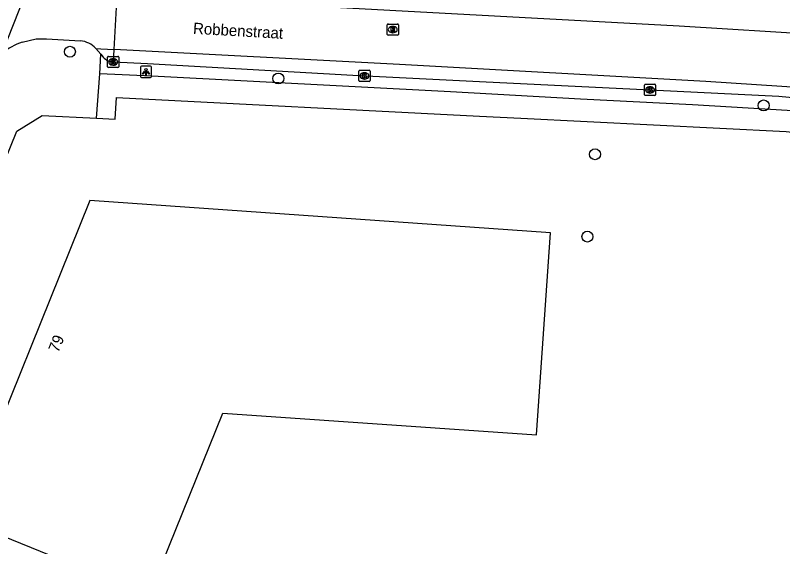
# Model space of a CAD drawing. Extents: x 160026 to 161302, y 384757 to 385701.
# Drawn here: x 160458.6 to 160527, y 385019.4 to 385066.8 of the extents above; entities that cross this region are included whole.
import ezdxf

# ---------------------------------------------------------------- set-up
doc = ezdxf.new("R2010")
doc.units = 0
for name, color, linetype in [('IMGEO_Boom', 7, 'Continuous'), ('IMGEO_Kolk', 7, 'Continuous'), ('IMGEO_Lichtpunt', 7, 'Continuous'), ('IMGEO_Openbare_ruimte_label', 7, 'Continuous'), ('IMGEO_Pand', 7, 'Continuous'), ('IMGEO_Pand_nummerreeks', 7, 'Continuous'), ('IMGEO_Parkeervlak_gesloten', 7, 'Continuous'), ('IMGEO_Parkeervlak_open', 7, 'Continuous'), ('IMGEO_Rijbaan_lokaal_gesloten', 7, 'Continuous'), ('IMGEO_Rijbaan_lokaal_open', 7, 'Continuous'), ('IMGEO_Rioolput', 7, 'Continuous'), ('IMGEO_Voetpad_open', 7, 'Continuous')]:
    doc.layers.add(name, color=color, linetype=linetype)

msp = doc.modelspace()

# ---------------------------------------------------------------- linework, layer by layer
at = {"layer": 'IMGEO_Boom'}
for centre in [(160463.465, 385063.589), (160482.049, 385061.199), (160525.325, 385058.794), (160510.289, 385054.439), (160509.612, 385047.093)]:
    msp.add_circle(centre, 0.489, dxfattribs=at)
at = {"layer": 'IMGEO_Kolk'}
for p, q in [((160466.823, 385062.25), (160466.823, 385063.102)), ((160466.898, 385063.176), (160467.75, 385063.176)), ((160467.311, 385062.956), (160467.336, 385062.956)), ((160467.824, 385063.102), (160467.824, 385062.25)), ((160467.75, 385062.176), (160466.898, 385062.176)), ((160467.334, 385062.396), (160467.309, 385062.396)), ((160489.303, 385061.935), (160490.155, 385061.935)), ((160489.228, 385061.009), (160489.228, 385061.861)), ((160489.716, 385061.715), (160489.741, 385061.715)), ((160490.229, 385061.861), (160490.229, 385061.009)), ((160490.155, 385060.935), (160489.303, 385060.935)), ((160489.739, 385061.155), (160489.714, 385061.155)), ((160514.694, 385059.756), (160514.694, 385060.608)), ((160514.769, 385060.682), (160515.621, 385060.682)), ((160515.695, 385060.608), (160515.695, 385059.756)), ((160515.205, 385059.902), (160515.18, 385059.902)), ((160515.182, 385060.462), (160515.207, 385060.462)), ((160515.621, 385059.682), (160514.769, 385059.682))]:
    msp.add_line(p, q, dxfattribs=at)
for points in [[(160466.823, 385062.25), (160466.823, 385063.102)], [(160466.898, 385063.176), (160467.75, 385063.176)], [(160467.144, 385062.876), (160467.267, 385062.876), (160467.267, 385062.725), (160467.397, 385062.876), (160467.561, 385062.876), (160467.415, 385062.725), (160467.568, 385062.476), (160467.416, 385062.476), (160467.331, 385062.64), (160467.267, 385062.573), (160467.267, 385062.476), (160467.144, 385062.476), (160467.144, 385062.876)], [(160467.824, 385063.102), (160467.824, 385062.25)], [(160467.75, 385062.176), (160466.898, 385062.176)], [(160489.303, 385061.935), (160490.155, 385061.935)], [(160489.228, 385061.009), (160489.228, 385061.861)], [(160489.549, 385061.635), (160489.672, 385061.635), (160489.672, 385061.484), (160489.802, 385061.635), (160489.966, 385061.635), (160489.82, 385061.484), (160489.973, 385061.235), (160489.821, 385061.235), (160489.736, 385061.399), (160489.672, 385061.332), (160489.672, 385061.235), (160489.549, 385061.235), (160489.549, 385061.635)], [(160490.229, 385061.861), (160490.229, 385061.009)], [(160490.155, 385060.935), (160489.303, 385060.935)], [(160514.694, 385059.756), (160514.694, 385060.608)], [(160514.769, 385060.682), (160515.621, 385060.682)], [(160515.695, 385060.608), (160515.695, 385059.756)], [(160515.015, 385060.382), (160515.138, 385060.382), (160515.138, 385060.231), (160515.268, 385060.382), (160515.432, 385060.382), (160515.286, 385060.231), (160515.439, 385059.982), (160515.287, 385059.982), (160515.202, 385060.146), (160515.138, 385060.079), (160515.138, 385059.982), (160515.015, 385059.982), (160515.015, 385060.382)], [(160515.621, 385059.682), (160514.769, 385059.682)]]:
    msp.add_lwpolyline(points, dxfattribs=at)
for centre, start, end in [((160466.9, 385063.1), 91.55205, 178.44795), ((160466.9, 385063.1), 91.55205, 178.44795), ((160467.748, 385063.1), 1.55205, 88.44795), ((160467.748, 385063.1), 1.55205, 88.44795), ((160466.9, 385062.252), 181.55205, 268.44795), ((160466.9, 385062.252), 181.55205, 268.44795), ((160467.748, 385062.252), 271.55205, 358.44795), ((160467.748, 385062.252), 271.55205, 358.44795), ((160489.305, 385061.859), 91.55205, 178.44795), ((160489.305, 385061.859), 91.55205, 178.44795), ((160490.153, 385061.859), 1.55205, 88.44795), ((160490.153, 385061.859), 1.55205, 88.44795), ((160489.305, 385061.011), 181.55205, 268.44795), ((160489.305, 385061.011), 181.55205, 268.44795), ((160490.153, 385061.011), 271.55205, 358.44795), ((160490.153, 385061.011), 271.55205, 358.44795), ((160514.771, 385060.606), 91.55205, 178.44795), ((160514.771, 385060.606), 91.55205, 178.44795), ((160515.619, 385060.606), 1.55205, 88.44795), ((160515.619, 385060.606), 1.55205, 88.44795), ((160514.771, 385059.758), 181.55205, 268.44795), ((160514.771, 385059.758), 181.55205, 268.44795), ((160515.619, 385059.758), 271.55205, 358.44795), ((160515.619, 385059.758), 271.55205, 358.44795)]:
    msp.add_arc(centre, 0.0765, start, end, dxfattribs=at)
for centre, major_axis, ratio, start_param, end_param in [((160467.31, 385062.676), (-0.387, 0.002), 0.722429, 4.712389, 7.853982), ((160467.335, 385062.676), (-0.39, 0.002), 0.717154, 1.570796, 4.712389), ((160489.715, 385061.435), (-0.387, 0.002), 0.722429, 4.712389, 7.853982), ((160489.74, 385061.435), (-0.39, 0.002), 0.717154, 1.570796, 4.712389), ((160515.181, 385060.182), (-0.387, 0.002), 0.722429, 4.712389, 7.853982), ((160515.206, 385060.182), (-0.39, 0.002), 0.717154, 1.570796, 4.712389)]:
    msp.add_ellipse(centre, major_axis=major_axis, ratio=ratio, start_param=start_param, end_param=end_param, dxfattribs=at)
at = {"layer": 'IMGEO_Lichtpunt'}
for p, q in [((160469.752, 385062.2), (160469.752, 385061.393)), ((160469.752, 385062.2), (160469.752, 385061.393)), ((160470.654, 385062.295), (160469.846, 385062.295)), ((160470.654, 385062.295), (160469.846, 385062.295)), ((160470.748, 385061.393), (160470.748, 385062.2)), ((160470.748, 385061.393), (160470.748, 385062.2)), ((160469.846, 385061.299), (160470.654, 385061.299)), ((160469.846, 385061.299), (160470.654, 385061.299))]:
    msp.add_line(p, q, dxfattribs=at)
for points in [[(160470.126, 385061.864), (160470.165, 385061.836), (160469.977, 385061.574), (160469.939, 385061.601), (160470.126, 385061.864)], [(160470.228, 385061.816), (160470.275, 385061.816), (160470.275, 385061.494), (160470.228, 385061.494), (160470.228, 385061.816)], [(160470.338, 385061.836), (160470.376, 385061.863), (160470.563, 385061.601), (160470.524, 385061.573), (160470.338, 385061.836)]]:
    msp.add_lwpolyline(points, dxfattribs=at)
msp.add_circle((160470.251, 385061.998), 0.0994, dxfattribs=at)
for centre, start, end in [((160469.846, 385062.2), 90, 180), ((160469.846, 385062.2), 90, 180), ((160470.654, 385062.2), 0, 90), ((160470.654, 385062.2), 0, 90), ((160469.846, 385061.393), 180, 270), ((160469.846, 385061.393), 180, 270), ((160470.654, 385061.393), 270, 0), ((160470.654, 385061.393), 270, 360)]:
    msp.add_arc(centre, 0.0946, start, end, dxfattribs=at)
at = {"layer": 'IMGEO_Pand'}
msp.add_lwpolyline([(160453.757, 385021.862), (160470.527, 385015.063), (160477.092, 385031.339), (160505.081, 385029.388), (160506.325, 385047.422), (160465.254, 385050.323), (160453.757, 385021.862)], dxfattribs=at)
at = {"layer": 'IMGEO_Parkeervlak_gesloten'}
for points in [[(160467.342, 385062.676), (160467.408, 385063.802)], [(160467.342, 385062.676), (160470.381, 385062.537), (160488.683, 385061.488), (160500, 385060.932), (160513.994, 385060.243), (160526.669, 385059.61), (160529.459, 385059.354), (160533.708, 385058.967), (160536.769, 385058.584), (160540.665, 385057.993), (160542.968, 385057.698)]]:
    msp.add_lwpolyline(points, dxfattribs=at)
at = {"layer": 'IMGEO_Parkeervlak_open'}
msp.add_lwpolyline([(160466.211, 385063.367), (160466.444, 385063.101)], dxfattribs=at)
msp.add_arc((160467.32, 385063.791), 1.115, 218.21002, 271.13603, dxfattribs=at)
at = {"layer": 'IMGEO_Rijbaan_lokaal_gesloten'}
for points in [[(160467.408, 385063.802), (160467.689, 385068.635)], [(160467.689, 385068.635), (160475.532, 385068.178), (160517.802, 385065.89), (160530.248, 385065.132), (160535.559, 385064.571), (160541.001, 385063.867), (160546.541, 385063.032), (160546.878, 385065.088)], [(160545.939, 385058.919), (160544.472, 385058.957), (160543.599, 385058.908), (160542.468, 385058.965), (160540.778, 385059.141), (160531.452, 385060.199), (160520.176, 385060.94), (160492.84, 385062.446), (160467.408, 385063.802)]]:
    msp.add_lwpolyline(points, dxfattribs=at)
at = {"layer": 'IMGEO_Rijbaan_lokaal_open'}
for points in [[(160457.441, 385063.46), (160459.941, 385069.896), (160462.004, 385075.033)], [(160459.213, 385064.457), (160460.456, 385064.729), (160461.389, 385064.746), (160464.401, 385064.554)], [(160465.772, 385063.869), (160466.233, 385063.855), (160467.408, 385063.802)]]:
    msp.add_lwpolyline(points, dxfattribs=at)
for centre, radius, start, end in [((160461.012, 385059.187), 5.568, 108.84467, 129.88312), ((160464.274, 385062.586), 1.972, 40.58756, 86.31577)]:
    msp.add_arc(centre, radius, start, end, dxfattribs=at)
at = {"layer": 'IMGEO_Rioolput'}
for p, q in [((160491.83, 385066.065), (160492.682, 385066.065)), ((160491.755, 385065.139), (160491.755, 385065.991)), ((160492.243, 385065.845), (160492.268, 385065.845)), ((160492.756, 385065.991), (160492.756, 385065.139)), ((160492.682, 385065.065), (160491.83, 385065.065)), ((160492.266, 385065.285), (160492.241, 385065.285))]:
    msp.add_line(p, q, dxfattribs=at)
for points in [[(160491.83, 385066.065), (160492.682, 385066.065)], [(160491.755, 385065.139), (160491.755, 385065.991)], [(160492.344, 385065.763), (160492.092, 385065.765), (160492.092, 385065.365)], [(160492.092, 385065.365), (160492.216, 385065.365), (160492.216, 385065.527), (160492.227, 385065.527)], [(160492.27, 385065.684), (160492.216, 385065.684), (160492.216, 385065.603)], [(160492.216, 385065.603), (160492.268, 385065.603)], [(160492.274, 385065.498), (160492.345, 385065.365), (160492.485, 385065.365), (160492.42, 385065.491)], [(160492.756, 385065.991), (160492.756, 385065.139)], [(160492.682, 385065.065), (160491.83, 385065.065)]]:
    msp.add_lwpolyline(points, dxfattribs=at)
for centre, radius, start, end in [((160491.832, 385065.989), 0.0765, 91.55205, 178.44795), ((160491.832, 385065.989), 0.0765, 91.55205, 178.44795), ((160492.68, 385065.989), 0.0765, 1.55205, 88.44795), ((160492.68, 385065.989), 0.0765, 1.55205, 88.44795), ((160492.226, 385065.474), 0.0533, 26.02933, 88.69889), ((160492.252, 385065.792), 0.19, 274.7715, 282.96867), ((160492.276, 385065.588), 0.0964, 77.00612, 93.18647), ((160492.29, 385065.645), 0.0378, 276.66336, 79.67722), ((160492.343, 385065.653), 0.109, 350.36119, 89.41601), ((160492.341, 385065.653), 0.112, 277.58423, 350.98172), ((160492.325, 385065.438), 0.108, 29.51342, 73.79051), ((160491.832, 385065.141), 0.0765, 181.55205, 268.44795), ((160491.832, 385065.141), 0.0765, 181.55205, 268.44795), ((160492.68, 385065.141), 0.0765, 271.55205, 358.44795), ((160492.68, 385065.141), 0.0765, 271.55205, 358.44795)]:
    msp.add_arc(centre, radius, start, end, dxfattribs=at)
for centre, major_axis, ratio, start_param, end_param in [((160492.242, 385065.565), (-0.387, 0.002), 0.722429, 4.712389, 7.853982), ((160492.267, 385065.565), (-0.39, 0.002), 0.717154, 1.570796, 4.712389)]:
    msp.add_ellipse(centre, major_axis=major_axis, ratio=ratio, start_param=start_param, end_param=end_param, dxfattribs=at)
at = {"layer": 'IMGEO_Voetpad_open'}
for points in [[(160466.211, 385063.367), (160465.772, 385063.869)], [(160466.134, 385061.626), (160466.211, 385063.367)], [(160465.833, 385057.662), (160466.134, 385061.626)], [(160542.968, 385057.698), (160542.828, 385056.62), (160537.176, 385057.366), (160530.896, 385058.129), (160518.97, 385058.857), (160508.981, 385059.37), (160497.398, 385059.996), (160470.774, 385061.419), (160466.134, 385061.626)], [(160465.833, 385057.662), (160467.516, 385057.578), (160467.624, 385059.507), (160500, 385057.851), (160503.68, 385057.663), (160527.327, 385056.456), (160536.066, 385055.512), (160545.057, 385054.237)], [(160441.331, 385013.476), (160458.726, 385056.493), (160460.997, 385057.904), (160465.833, 385057.662)]]:
    msp.add_lwpolyline(points, dxfattribs=at)

# ---------------------------------------------------------------- texts
at = {"layer": 'IMGEO_Openbare_ruimte_label'}
msp.add_text('Robbenstraat', height=1, rotation=356.78837, dxfattribs=at).set_placement((160474.425, 385065.193))
at = {"layer": 'IMGEO_Pand_nummerreeks'}
msp.add_text('79', height=1, rotation=67.80383, dxfattribs=at).set_placement((160462.432, 385036.672))

doc.saveas('drawing.dxf')
